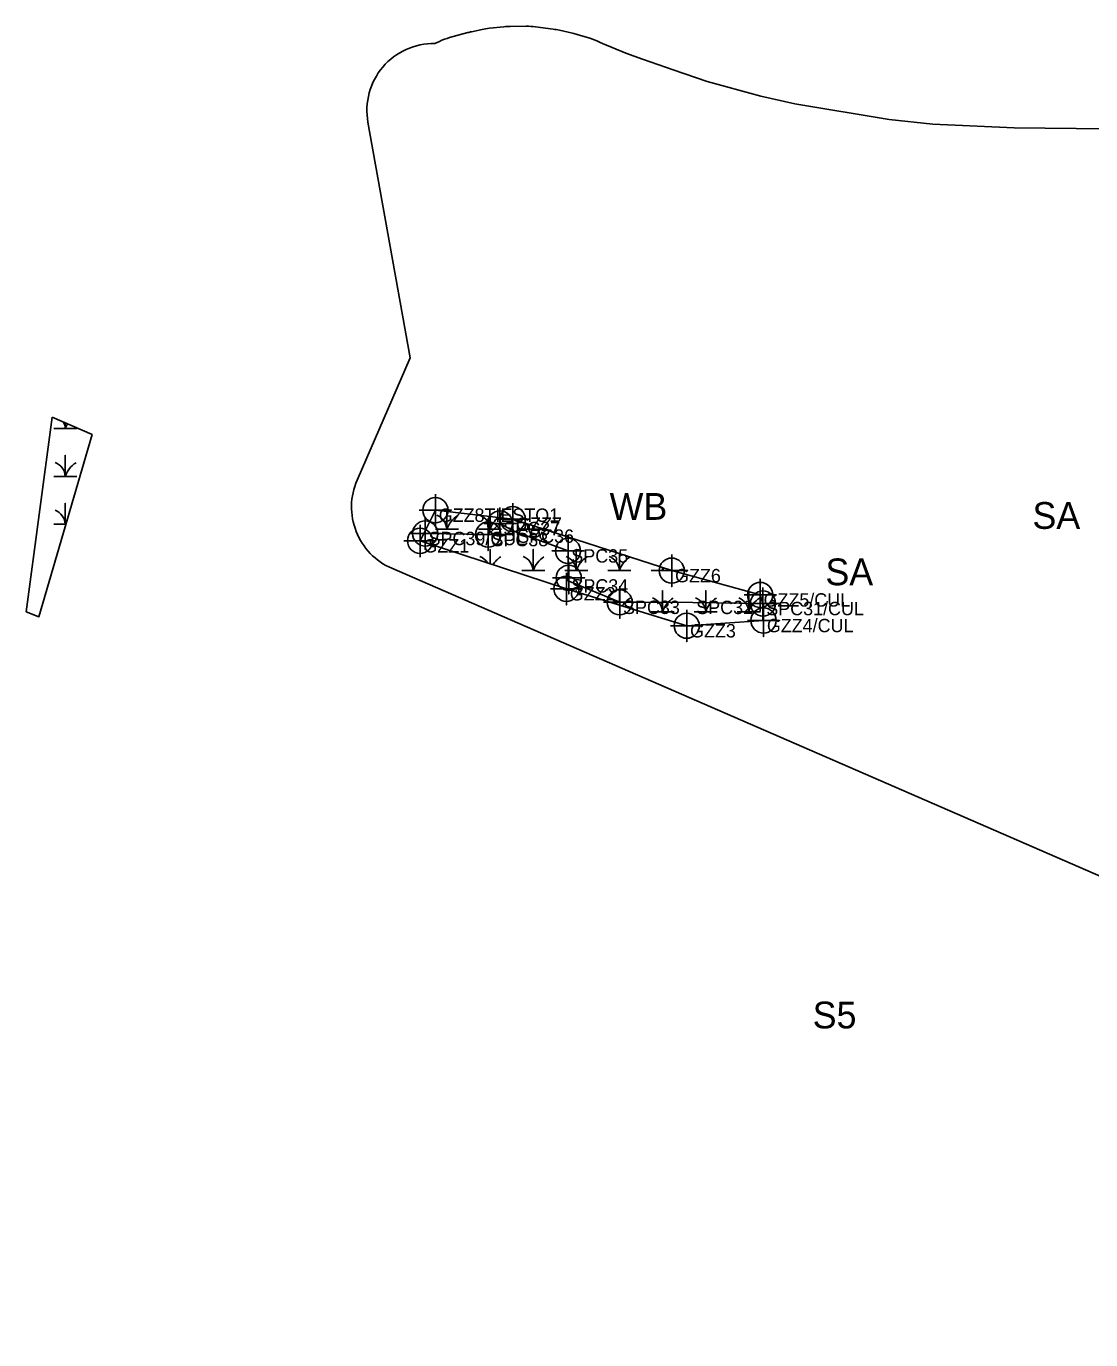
# Model space of a CAD drawing. Extents: x 1253697 to 1278588, y 912189 to 981699.
# Drawn here: x 1257894 to 1258689, y 914396 to 915377 of the extents above; entities that cross this region are included whole.
import ezdxf

# ---------------------------------------------------------------- set-up
doc = ezdxf.new("R2010")
doc.units = 0
for name, color, linetype in [('Default', 7, 'Continuous'), ('Exist Environmental Wetland Boundary', 7, 'Continuous'), ('Exist Environmental Wetland Boundary Cogo Comment', 7, 'Continuous'), ('Exist Environmental Wetland Boundary Cogo Number', 7, 'Continuous'), ('Exist Environmental Wetland Boundary Cogo Point CELL', 7, 'Continuous'), ('Exist Hydro Jurisdictional Stream or Body of Water Mitigable', 7, 'Continuous'), ('Exist Hydro Jurisdictional Stream or Body of Water Mitigable Cogo Comment', 7, 'Continuous'), ('Exist Hydro Jurisdictional Stream or Body of Water Mitigable Cogo Number', 7, 'Continuous'), ('Exist Hydro Jurisdictional Stream or Body of Water Mitigable Cogo Point CELL', 7, 'Continuous'), ('Exist Hydro Swamp or Marsh', 7, 'Continuous')]:
    doc.layers.add(name, color=color, linetype=linetype)

msp = doc.modelspace()

# ---------------------------------------------------------------- linework, layer by layer
at = {"layer": 'Default'}
for p, q in [((1258234.03, 915374.72), (1258226.12, 915373)), ((1258234.03, 915374.72), (1258226.12, 915373)), ((1258234.03, 915374.72), (1258226.12, 915373)), ((1258234.03, 915374.72), (1258226.12, 915373)), ((1258250.28, 915376.72), (1258239.52, 915375.6)), ((1258250.28, 915376.72), (1258239.52, 915375.6)), ((1258250.28, 915376.72), (1258239.52, 915375.6)), ((1258250.28, 915376.72), (1258239.52, 915375.6)), ((1258267.1, 915377.09), (1258255.02, 915376.98)), ((1258267.1, 915377.09), (1258255.02, 915376.98)), ((1258267.1, 915377.09), (1258255.02, 915376.98)), ((1258267.1, 915377.09), (1258255.02, 915376.98)), ((1258287.19, 915374.94), (1258274, 915376.67)), ((1258287.19, 915374.94), (1258274, 915376.67)), ((1258287.19, 915374.94), (1258274, 915376.67)), ((1258287.19, 915374.94), (1258274, 915376.67)), ((1258202.2, 915365.82), (1258198.8, 915364.26)), ((1258202.2, 915365.82), (1258198.8, 915364.26)), ((1258202.2, 915365.82), (1258198.8, 915364.26)), ((1258202.2, 915365.82), (1258198.8, 915364.26)), ((1258223.55, 915372.36), (1258209.85, 915368.61)), ((1258223.55, 915372.36), (1258209.85, 915368.61)), ((1258223.55, 915372.36), (1258209.85, 915368.61)), ((1258223.55, 915372.36), (1258209.85, 915368.61)), ((1258301.62, 915371.89), (1258291.77, 915374.12)), ((1258301.62, 915371.89), (1258291.77, 915374.12)), ((1258301.62, 915371.89), (1258291.77, 915374.12)), ((1258301.62, 915371.89), (1258291.77, 915374.12)), ((1258314.45, 915368.12), (1258305.12, 915370.96)), ((1258314.45, 915368.12), (1258305.12, 915370.96)), ((1258314.45, 915368.12), (1258305.12, 915370.96)), ((1258314.45, 915368.12), (1258305.12, 915370.96))]:
    msp.add_line(p, q, dxfattribs=at)
for points in [[(1259234.09, 915294.83), (1258631.27, 915301.22), (1258570.76, 915304.09), (1258538.16, 915307.43), (1258467.55, 915319.17), (1258442.19, 915324.8), (1258402.12, 915335.96), (1258376.67, 915344.45), (1258353.9, 915352.45), (1258341.31, 915357.11), (1258323.93, 915364.17), (1258322.22, 915365.02)], [(1259234.09, 915294.83), (1258631.27, 915301.22), (1258570.76, 915304.09), (1258538.16, 915307.43), (1258467.55, 915319.17), (1258442.19, 915324.8), (1258402.12, 915335.96), (1258376.67, 915344.45), (1258353.9, 915352.45), (1258341.31, 915357.11), (1258323.93, 915364.17), (1258322.22, 915365.02)], [(1259234.09, 915294.83), (1258631.27, 915301.22), (1258570.76, 915304.09), (1258538.16, 915307.43), (1258467.55, 915319.17), (1258442.19, 915324.8), (1258402.12, 915335.96), (1258376.67, 915344.45), (1258353.9, 915352.45), (1258341.31, 915357.11), (1258323.93, 915364.17), (1258322.22, 915365.02)], [(1259234.09, 915294.83), (1258631.27, 915301.22), (1258570.76, 915304.09), (1258538.16, 915307.43), (1258467.55, 915319.17), (1258442.19, 915324.8), (1258402.12, 915335.96), (1258376.67, 915344.45), (1258353.9, 915352.45), (1258341.31, 915357.11), (1258323.93, 915364.17), (1258322.22, 915365.02)], [(1258148.85, 915305.44), (1258180.41, 915129.36), (1258140.71, 915038.05)], [(1258148.85, 915305.44), (1258180.41, 915129.36), (1258140.71, 915038.05)], [(1258148.85, 915305.44), (1258180.41, 915129.36), (1258140.71, 915038.05)], [(1258148.85, 915305.44), (1258180.41, 915129.36), (1258140.71, 915038.05)], [(1258166.63, 914972.26), (1258388.79, 914875.66), (1259491.8, 914396.09)], [(1258166.63, 914972.26), (1258388.79, 914875.66), (1259491.8, 914396.09)], [(1258166.63, 914972.26), (1258388.79, 914875.66), (1259491.8, 914396.09)], [(1258166.63, 914972.26), (1258388.79, 914875.66), (1259491.8, 914396.09)]]:
    msp.add_lwpolyline(points, dxfattribs=at)
for centre, start, end in [((1258244.69, 915325.87), 95.92796, 102.3021), ((1258244.69, 915325.87), 95.92796, 102.3021), ((1258244.69, 915325.87), 95.92796, 102.3021), ((1258244.69, 915325.87), 95.92796, 102.3021), ((1258255.44, 915326.99), 90.48174, 95.92796), ((1258255.44, 915326.99), 90.48174, 95.92796), ((1258255.44, 915326.99), 90.48174, 95.92796), ((1258255.44, 915326.99), 90.48174, 95.92796), ((1258267.52, 915327.09), 82.54553, 90.48174), ((1258267.52, 915327.09), 82.54553, 90.48174), ((1258267.52, 915327.09), 82.54553, 90.48174), ((1258267.52, 915327.09), 82.54553, 90.48174), ((1258280.71, 915325.36), 77.21418, 82.54553), ((1258280.71, 915325.36), 77.21418, 82.54553), ((1258280.71, 915325.36), 77.21418, 82.54553), ((1258280.71, 915325.36), 77.21418, 82.54553), ((1258223.07, 915320.39), 105.33529, 114.67787), ((1258223.07, 915320.39), 105.33529, 114.67787), ((1258223.07, 915320.39), 105.33529, 114.67787), ((1258223.07, 915320.39), 105.33529, 114.67787), ((1258236.77, 915324.14), 102.3021, 105.33529), ((1258236.77, 915324.14), 102.3021, 105.33529), ((1258236.77, 915324.14), 102.3021, 105.33529), ((1258236.77, 915324.14), 102.3021, 105.33529), ((1258290.55, 915323.13), 73.06333, 77.21418), ((1258290.55, 915323.13), 73.06333, 77.21418), ((1258290.55, 915323.13), 73.06333, 77.21418), ((1258290.55, 915323.13), 73.06333, 77.21418), ((1258299.88, 915320.29), 63.46256, 73.06333), ((1258299.88, 915320.29), 63.46256, 73.06333), ((1258299.88, 915320.29), 63.46256, 73.06333), ((1258299.88, 915320.29), 63.46256, 73.06333), ((1258198.06, 915314.26), 89.15683, 190.16315), ((1258198.06, 915314.26), 89.15683, 190.16315), ((1258198.06, 915314.26), 89.15683, 190.16315), ((1258198.06, 915314.26), 89.15683, 190.16315), ((1258186.56, 915018.11), 156.50149, 246.50151), ((1258186.56, 915018.11), 156.50149, 246.50151), ((1258186.56, 915018.11), 156.50149, 246.50151), ((1258186.56, 915018.11), 156.50149, 246.50151)]:
    msp.add_arc(centre, 50, start, end, dxfattribs=at)
at = {"layer": 'Exist Environmental Wetland Boundary'}
msp.add_line((1257912.94, 915085.07), (1257893.71, 914939.82), dxfattribs=at)
for points in [[(1257912.94, 915085.07), (1257942.9, 915072.08), (1257903.12, 914936.04), (1257893.71, 914939.82)], [(1257914.27, 915076.67), (1257922.87, 915076.67), (1257922.87, 915080.76)], [(1257922.87, 915080.76), (1257922.87, 915076.67), (1257931.47, 915076.67)], [(1257914.27, 915040.89), (1257922.87, 915040.89), (1257922.87, 915056.67), (1257922.87, 915040.89), (1257931.47, 915040.89)], [(1257914.27, 915005.11), (1257922.87, 915005.11), (1257922.87, 915020.89), (1257922.87, 915005.11), (1257923.32, 915005.11)]]:
    msp.add_lwpolyline(points, dxfattribs=at)
msp.add_lwpolyline([(1258444.25, 914933.25), (1258443.82, 914945.96), (1258441.76, 914952.38), (1258375.68, 914970.53), (1258256.98, 915008.95), (1258199.21, 915015.68), (1258187.74, 914992.8), (1258297.05, 914956.96), (1258386.88, 914929.35)], close=True, dxfattribs=at)
for centre, radius, start, end in [((1257910.6, 915075.78), 12.3, 4.14034, 26.78926), ((1257941.11, 915070.61), 19.22, 150.399, 161.62219), ((1257910.6, 915040), 12.3, 4.14034, 67.53497), ((1257941.11, 915034.83), 19.22, 122.12745, 161.62219), ((1257910.6, 915004.22), 12.3, 4.14034, 67.53497), ((1257941.11, 914999.05), 19.22, 151.40108, 161.62219), ((1257910.6, 914968.44), 12.3, 64.75881, 67.53497)]:
    msp.add_arc(centre, radius, start, end, dxfattribs=at)
at = {"layer": 'Exist Environmental Wetland Boundary Cogo Point CELL'}
for points in [[(1258199.21, 915027.68), (1258199.21, 915003.68), (1258199.21, 915015.68), (1258211.21, 915015.68), (1258187.21, 915015.68)], [(1258256.98, 915020.95), (1258256.98, 914996.95), (1258256.98, 915008.95), (1258268.98, 915008.95), (1258244.98, 915008.95)], [(1258187.74, 915004.8), (1258187.74, 914980.8), (1258187.74, 914992.8), (1258199.74, 914992.8), (1258175.74, 914992.8)], [(1258375.68, 914982.53), (1258375.68, 914958.53), (1258375.68, 914970.53), (1258387.68, 914970.53), (1258363.68, 914970.53)], [(1258297.05, 914968.96), (1258297.05, 914944.96), (1258297.05, 914956.96), (1258309.05, 914956.96), (1258285.05, 914956.96)], [(1258441.76, 914964.38), (1258441.76, 914940.38), (1258441.76, 914952.38), (1258453.76, 914952.38), (1258429.76, 914952.38)], [(1258444.25, 914945.25), (1258444.25, 914921.25), (1258444.25, 914933.25), (1258456.25, 914933.25), (1258432.25, 914933.25)], [(1258386.88, 914941.35), (1258386.88, 914917.35), (1258386.88, 914929.35), (1258398.88, 914929.35), (1258374.88, 914929.35)]]:
    msp.add_lwpolyline(points, dxfattribs=at)
for centre in [(1258199.21, 915015.68), (1258256.98, 915008.95), (1258187.74, 914992.8), (1258375.68, 914970.53), (1258297.05, 914956.96), (1258441.76, 914952.38), (1258386.88, 914929.35), (1258444.25, 914933.25)]:
    msp.add_circle(centre, 9.38, dxfattribs=at)
at = {"layer": 'Exist Hydro Jurisdictional Stream or Body of Water Mitigable'}
msp.add_lwpolyline([(1258191.61, 914998.27), (1258238.6, 914997.45), (1258247.45, 915005.71), (1258257.85, 915000.04), (1258298.24, 914985.26), (1258298.3, 914962.85), (1258336.85, 914946.87), (1258391.51, 914946.8), (1258443.82, 914945.96)], dxfattribs=at)
at = {"layer": 'Exist Hydro Jurisdictional Stream or Body of Water Mitigable Cogo Point CELL'}
for points in [[(1258247.45, 915017.71), (1258247.45, 914993.71), (1258247.45, 915005.71), (1258259.45, 915005.71), (1258235.45, 915005.71)], [(1258191.61, 915010.27), (1258191.61, 914986.27), (1258191.61, 914998.27), (1258203.61, 914998.27), (1258179.61, 914998.27)], [(1258238.6, 915009.45), (1258238.6, 914985.45), (1258238.6, 914997.45), (1258250.6, 914997.45), (1258226.6, 914997.45)], [(1258298.24, 914997.26), (1258298.24, 914973.26), (1258298.24, 914985.26), (1258310.24, 914985.26), (1258286.24, 914985.26)], [(1258298.75, 914977.12), (1258298.75, 914953.12), (1258298.75, 914965.12), (1258310.75, 914965.12), (1258286.75, 914965.12)], [(1258336.85, 914958.87), (1258336.85, 914934.87), (1258336.85, 914946.87), (1258348.85, 914946.87), (1258324.85, 914946.87)], [(1258443.82, 914957.96), (1258443.82, 914933.96), (1258443.82, 914945.96), (1258455.82, 914945.96), (1258431.82, 914945.96)]]:
    msp.add_lwpolyline(points, dxfattribs=at)
for centre in [(1258247.45, 915005.71), (1258191.61, 914998.27), (1258238.6, 914997.45), (1258298.24, 914985.26), (1258298.75, 914965.12), (1258336.85, 914946.87), (1258443.82, 914945.96)]:
    msp.add_circle(centre, 9.38, dxfattribs=at)
at = {"layer": 'Exist Hydro Swamp or Marsh'}
for points in [[(1258199.24, 915001.39), (1258207.84, 915001.39), (1258207.84, 915014.67)], [(1258207.84, 915014.67), (1258207.84, 915001.39), (1258216.44, 915001.39)], [(1258231.44, 915001.39), (1258240.04, 915001.39), (1258240.04, 915010.92)], [(1258240.04, 915010.92), (1258240.04, 915001.39), (1258248.64, 915001.39)], [(1258263.64, 915001.39), (1258272.24, 915001.39), (1258272.24, 915004.01)], [(1258272.24, 915004.01), (1258272.24, 915001.39), (1258280.35, 915001.39)], [(1258207.84, 914986.21), (1258207.84, 914986.39), (1258207.84, 914986.21)], [(1258240.04, 914975.66), (1258240.04, 914986.39), (1258240.04, 914975.66)], [(1258263.64, 914970.6), (1258272.24, 914970.6), (1258272.24, 914986.39), (1258272.24, 914970.6), (1258280.85, 914970.6)], [(1258295.85, 914970.6), (1258304.45, 914970.6), (1258304.45, 914986.39), (1258304.45, 914970.6), (1258313.05, 914970.6)], [(1258328.05, 914970.6), (1258336.65, 914970.6), (1258336.65, 914983.16)], [(1258336.65, 914983.16), (1258336.65, 914970.6), (1258345.25, 914970.6)], [(1258360.25, 914970.6), (1258368.85, 914970.6), (1258368.85, 914972.74)], [(1258368.85, 914972.74), (1258368.85, 914970.6), (1258375.46, 914970.6)], [(1258304.45, 914954.69), (1258304.45, 914955.6), (1258304.45, 914954.69)], [(1258336.65, 914944.79), (1258336.65, 914955.6), (1258336.65, 914944.79)], [(1258360.25, 914939.82), (1258368.85, 914939.82), (1258368.85, 914955.6), (1258368.85, 914939.82), (1258377.46, 914939.82)], [(1258392.46, 914939.82), (1258401.06, 914939.82), (1258401.06, 914955.6), (1258401.06, 914939.82), (1258409.66, 914939.82)], [(1258424.66, 914939.82), (1258433.26, 914939.82), (1258433.26, 914954.71)], [(1258433.26, 914954.71), (1258433.26, 914939.82), (1258441.86, 914939.82)]]:
    msp.add_lwpolyline(points, dxfattribs=at)
for centre, radius, start, end in [((1258195.57, 915000.5), 12.3, 4.14034, 67.53497), ((1258227.77, 915000.5), 12.3, 4.14034, 66.57001), ((1258226.08, 914995.32), 19.22, 122.12745, 161.62219), ((1258258.28, 914995.32), 19.22, 129.23633, 161.62219), ((1258259.98, 915000.5), 12.3, 4.14034, 17.42472), ((1258290.49, 914995.32), 19.22, 154.15991, 161.62219), ((1258227.77, 914969.72), 12.3, 32.16457, 67.53497), ((1258258.28, 914964.54), 19.22, 122.12745, 147.15639), ((1258259.98, 914969.72), 12.3, 4.14034, 67.53497), ((1258290.49, 914964.54), 19.22, 122.12745, 161.62219), ((1258292.18, 914969.72), 12.3, 4.14034, 67.53497), ((1258322.69, 914964.54), 19.22, 122.12745, 161.62219), ((1258324.38, 914969.72), 12.3, 4.14034, 67.53497), ((1258354.89, 914964.54), 19.22, 123.06386, 161.62219), ((1258356.59, 914969.72), 12.3, 4.14034, 14.82597), ((1258387.1, 914964.54), 19.22, 155.54826, 161.62219), ((1258324.38, 914938.94), 12.3, 31.34436, 67.53497), ((1258354.89, 914933.76), 19.22, 122.12745, 147.27566), ((1258356.59, 914938.94), 12.3, 4.14034, 67.53497), ((1258387.1, 914933.76), 19.22, 122.12745, 161.62219), ((1258388.79, 914938.94), 12.3, 4.14034, 67.53497), ((1258419.3, 914933.76), 19.22, 122.12745, 161.62219), ((1258420.99, 914938.94), 12.3, 4.14034, 67.53497), ((1258451.5, 914933.76), 19.22, 122.12745, 161.62219)]:
    msp.add_arc(centre, radius, start, end, dxfattribs=at)

# ---------------------------------------------------------------- texts
at = {"layer": 'Exist Environmental Wetland Boundary Cogo Comment'}
for s, p in [('GZZ8TIESTO1', (1258201.71, 915006.93)), ('GZZ7', (1258259.48, 915000.2)), ('GZZ1', (1258190.24, 914984.05)), ('GZZ6', (1258378.18, 914961.78)), ('GZZ2', (1258299.55, 914948.21)), ('GZZ5/CUL', (1258444.26, 914943.63)), ('GZZ4/CUL', (1258446.75, 914924.5)), ('GZZ3', (1258389.38, 914920.6))]:
    msp.add_text(s, height=10, dxfattribs=at).set_placement(p)
at = {"layer": 'Exist Environmental Wetland Boundary Cogo Number'}
msp.add_text('WB', height=20, dxfattribs=at).set_placement((1258329.29, 915008.45))
at = {"layer": 'Exist Hydro Jurisdictional Stream or Body of Water Mitigable Cogo Comment'}
for s, p in [('SPC37', (1258249.95, 914996.96)), ('SPC39/CUL', (1258194.11, 914989.52)), ('SPC38', (1258241.1, 914988.7)), ('SPC36', (1258260.35, 914991.29)), ('SPC35', (1258300.74, 914976.51)), ('SPC34', (1258300.8, 914954.1)), ('SPC33', (1258339.35, 914938.12)), ('SPC32', (1258394.01, 914938.05)), ('SPC31/CUL', (1258446.32, 914937.21))]:
    msp.add_text(s, height=10, dxfattribs=at).set_placement(p)
at = {"layer": 'Exist Hydro Jurisdictional Stream or Body of Water Mitigable Cogo Number'}
for s, p in [('SA', (1258645.05, 915001.71)), ('SA', (1258490.43, 914959.59)), ('S5', (1258480.92, 914628.63))]:
    msp.add_text(s, height=20, dxfattribs=at).set_placement(p)

doc.saveas('drawing.dxf')
